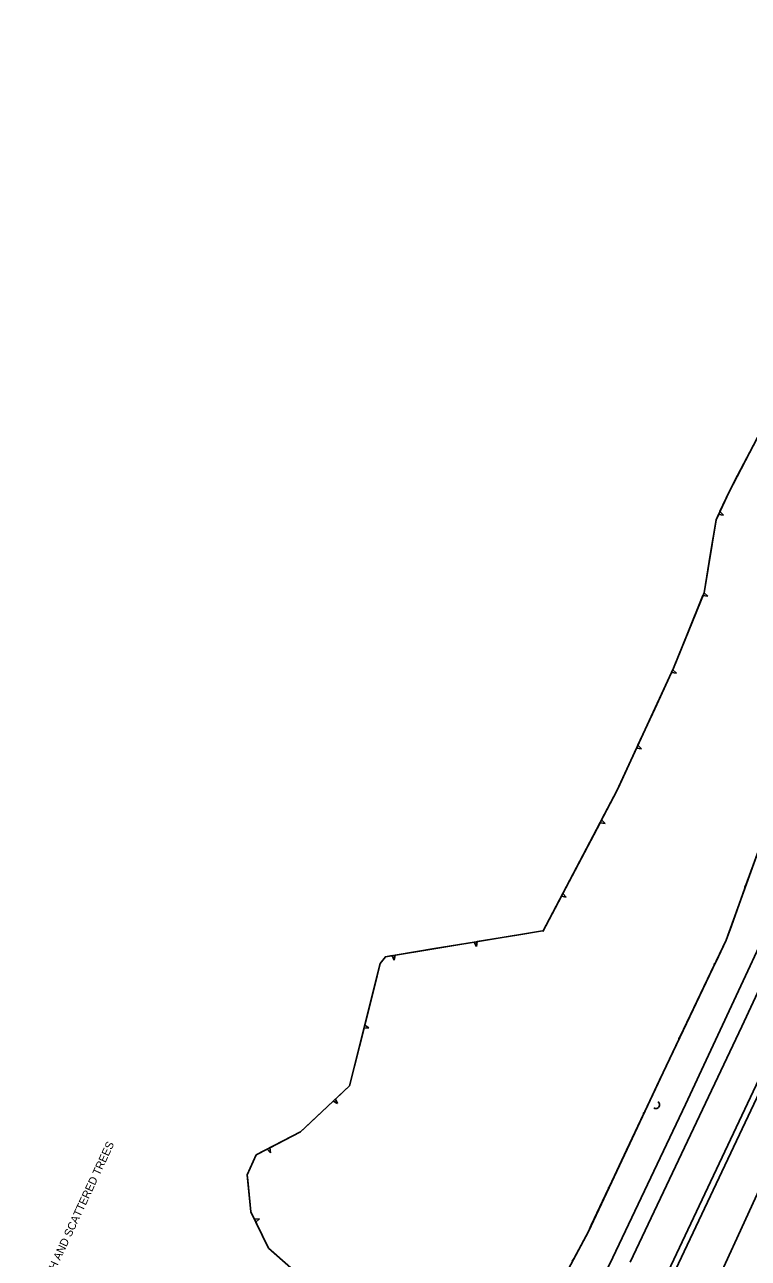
# Model space of a CAD drawing. Extents: x 978516 to 993312, y 1836504 to 1846212.
# Drawn here: x 979748 to 980201, y 1839406 to 1840177 of the extents above; entities that cross this region are included whole.
import ezdxf

# ---------------------------------------------------------------- set-up
doc = ezdxf.new("R2010")
doc.units = 0
for name, color, linetype in [('S_CROSS_DRAIN', 7, 'Continuous'), ('S_EDGE_PAVEMENT', 7, 'Continuous'), ('S_SHOULDER', 7, 'Continuous'), ('S_STREAM', 7, 'Continuous'), ('S_TREE', 7, 'Continuous'), ('S_TREE_ANNOT', 7, 'Continuous')]:
    doc.layers.add(name, color=color, linetype=linetype)

msp = doc.modelspace()

# ---------------------------------------------------------------- linework, layer by layer
at = {"layer": 'S_CROSS_DRAIN'}
msp.add_arc((980142.83, 1839502.22), 2.3, 238.69192, 59.02111, dxfattribs=at)
at = {"layer": 'S_EDGE_PAVEMENT'}
for points in [[(980465.79, 1840080.05), (980361.97, 1839853.93), (980239.26, 1839585.97), (980148.57, 1839394.1)], [(980126.88, 1839403.85), (980196.62, 1839551.16), (980289.48, 1839750.77), (980327.63, 1839834.85), (980368.21, 1839932.46), (980404.32, 1840018.58), (980426.44, 1840071.6)]]:
    msp.add_lwpolyline(points, dxfattribs=at)
at = {"layer": 'S_SHOULDER'}
for points in [[(980417.23, 1840072.83), (980371.74, 1839966.44), (980286.25, 1839770.96), (980244.98, 1839681.51), (980161.29, 1839502.35), (980115.93, 1839406.81)], [(980151.66, 1839391.69), (980269.19, 1839640.61), (980347.28, 1839810.57), (980468.81, 1840075.4)], [(979751.58, 1838680.66), (979829.74, 1838831.44), (979895.3, 1838959.25), (979959.95, 1839087.51), (980048.09, 1839266.76), (980115.93, 1839406.81)]]:
    msp.add_lwpolyline(points, dxfattribs=at)
at = {"layer": 'S_STREAM'}
msp.add_lwpolyline([(980164.48, 1839355.62), (980217.62, 1839471.41), (980266.7, 1839581.21), (980328.68, 1839710.13), (980364.81, 1839787.48)], dxfattribs=at)
at = {"layer": 'S_TREE'}
for p, q in [((980182.05, 1839871.27), (980185.17, 1839870.87)), ((980185.17, 1839870.87), (980182.87, 1839873.06)), ((980175.35, 1839820.22), (980172.95, 1839822.29)), ((980172.22, 1839820.47), (980175.35, 1839820.22)), ((980152.63, 1839772.35), (980155.75, 1839771.95)), ((980155.75, 1839771.95), (980153.46, 1839774.14)), ((980130.82, 1839725.19), (980133.94, 1839724.79)), ((980133.94, 1839724.79), (980131.65, 1839726.97)), ((980107.98, 1839678.55), (980111.07, 1839677.99)), ((980111.07, 1839677.99), (980108.89, 1839680.28)), ((980199.15, 1839639.42), (980198.43, 1839638.44)), ((980198.43, 1839638.44), (980198.49, 1839637.58)), ((980083.8, 1839632.59), (980086.89, 1839632.03)), ((980086.89, 1839632.03), (980084.71, 1839634.33)), ((980029.28, 1839603.9), (980030.7, 1839601.09)), ((980030.7, 1839601.09), (980031.22, 1839604.22)), ((979978, 1839595.49), (979979.41, 1839592.69)), ((979979.41, 1839592.69), (979979.94, 1839595.81)), ((980180.22, 1839591.34), (980179.35, 1839590.27)), ((980179.35, 1839590.27), (980179.38, 1839589.58)), ((979963.6, 1839550.3), (979960.96, 1839552.05)), ((979960.49, 1839550.17), (979963.6, 1839550.3)), ((980158.09, 1839544.84), (980157.22, 1839543.77)), ((980157.22, 1839543.77), (980157.25, 1839543.08)), ((979943.96, 1839502.97), (979942.66, 1839505.86)), ((979941.24, 1839504.53), (979943.96, 1839502.97)), ((980136.01, 1839498.14), (980135.21, 1839497.21)), ((980135.21, 1839497.21), (980135.17, 1839496.37)), ((979902.15, 1839472.24), (979901.66, 1839475.37)), ((979899.93, 1839474.46), (979902.15, 1839472.24)), ((980113.16, 1839450.34), (980113.13, 1839449.5)), ((980113.96, 1839451.27), (980113.16, 1839450.34)), ((979895.13, 1839431.07), (979891.99, 1839430.7)), ((979892.85, 1839428.93), (979895.13, 1839431.07)), ((980091.79, 1839406.29), (980090.61, 1839404.59))]:
    msp.add_line(p, q, dxfattribs=at)
for points in [[(980451.06, 1840177.34), (980432.38, 1840120.5), (980385.86, 1840019.89), (980363.27, 1839971.03), (980340.24, 1839928.28), (980329.29, 1839909.87), (980321.38, 1839892.93), (980308.91, 1839865.95), (980270.66, 1839803.81), (980256.22, 1839773.01), (980239.08, 1839735.95), (980214.9, 1839683.05), (980186.75, 1839605.07), (980147.41, 1839522.39), (980100.67, 1839423.01), (980078.78, 1839381.81), (980055.31, 1839350.37), (980026.29, 1839341.43), (980023.35, 1839319.11), (980037.67, 1839295.22)], [(980072.16, 1839610.48), (980118.52, 1839698.57), (980153.97, 1839775.25), (980172.96, 1839822.3), (980180.47, 1839867.86), (980188.55, 1839885.33), (980208.83, 1839924.04), (980236.41, 1839972.59), (980266.99, 1839991.66), (980288.55, 1839991.59), (980292.23, 1840003.45), (980283.36, 1840024.97), (980281.13, 1840053.19), (980292.77, 1840073.41), (980320.1, 1840085.41), (980344.11, 1840130.27)], [(980193.87, 1839895.49), (980205.48, 1839917.64)], [(980182.87, 1839873.06), (980188.55, 1839885.33), (980193.87, 1839895.49)], [(980177.02, 1839846.93), (980180.47, 1839867.86), (980182.05, 1839871.27)], [(980172.95, 1839822.29), (980172.96, 1839822.3), (980177.02, 1839846.93)], [(980162.86, 1839797.29), (980172.22, 1839820.47)], [(980153.46, 1839774.14), (980153.97, 1839775.25), (980162.86, 1839797.29)], [(980142.14, 1839749.66), (980152.63, 1839772.35)], [(980131.65, 1839726.97), (980142.14, 1839749.66)], [(980120.33, 1839702.49), (980130.82, 1839725.19)], [(980108.89, 1839680.28), (980118.52, 1839698.57), (980120.33, 1839702.49)], [(980096.34, 1839656.44), (980107.98, 1839678.55)], [(980207.62, 1839662.87), (980199.15, 1839639.42)], [(980084.71, 1839634.33), (980096.34, 1839656.44)], [(980198.49, 1839637.58), (980190.02, 1839614.12)], [(980072.16, 1839610.48), (980083.8, 1839632.59)], [(980190.02, 1839614.12), (980186.75, 1839605.07), (980180.22, 1839591.34)], [(979934.55, 1839324.69), (979942.82, 1839342.44), (979944.27, 1839374.31), (979900.76, 1839412.73), (979889.74, 1839435.31), (979887.46, 1839458.57), (979893.16, 1839470.91), (979920.88, 1839485.45), (979951.39, 1839514.03), (979970.66, 1839590.56), (979973.82, 1839594.81), (980072, 1839610.9)], [(980031.22, 1839604.22), (980055.89, 1839608.26)], [(980055.89, 1839608.26), (980072, 1839610.9)], [(979979.94, 1839595.81), (980004.61, 1839599.86)], [(980004.61, 1839599.86), (980029.28, 1839603.9)], [(979966.96, 1839575.89), (979970.66, 1839590.56), (979973.82, 1839594.81), (979978, 1839595.49)], [(980179.38, 1839589.58), (980168.74, 1839567.21)], [(979960.96, 1839552.05), (979966.96, 1839575.89)], [(980168.74, 1839567.21), (980158.09, 1839544.84)], [(979954.48, 1839526.33), (979960.49, 1839550.17)], [(980157.25, 1839543.08), (980147.41, 1839522.39), (980146.61, 1839520.69)], [(979942.66, 1839505.86), (979951.39, 1839514.03), (979954.48, 1839526.33)], [(980146.61, 1839520.69), (980136.01, 1839498.14)], [(979923.23, 1839487.65), (979941.24, 1839504.53)], [(980135.17, 1839496.37), (980124.57, 1839473.82)], [(979901.66, 1839475.37), (979920.88, 1839485.45), (979923.23, 1839487.65)], [(979887.82, 1839454.95), (979887.46, 1839458.57), (979893.16, 1839470.91), (979899.93, 1839474.46)], [(980124.57, 1839473.82), (980113.96, 1839451.27)], [(979891.99, 1839430.7), (979889.74, 1839435.31), (979887.82, 1839454.95)], [(980113.13, 1839449.5), (980102.52, 1839426.95)], [(979905.92, 1839408.18), (979900.76, 1839412.73), (979892.85, 1839428.93)], [(980102.52, 1839426.95), (980100.67, 1839423.01), (980091.79, 1839406.29)], [(979924.45, 1839391.81), (979905.92, 1839408.18)]]:
    msp.add_lwpolyline(points, dxfattribs=at)

# ---------------------------------------------------------------- texts
at = {"layer": 'S_TREE_ANNOT'}
msp.add_text('LOW BRUSH AND SCATTERED TREES', height=5.0005, rotation=65.11568, dxfattribs=at).set_placement((979752.78, 1839366.29))

doc.saveas('drawing.dxf')
